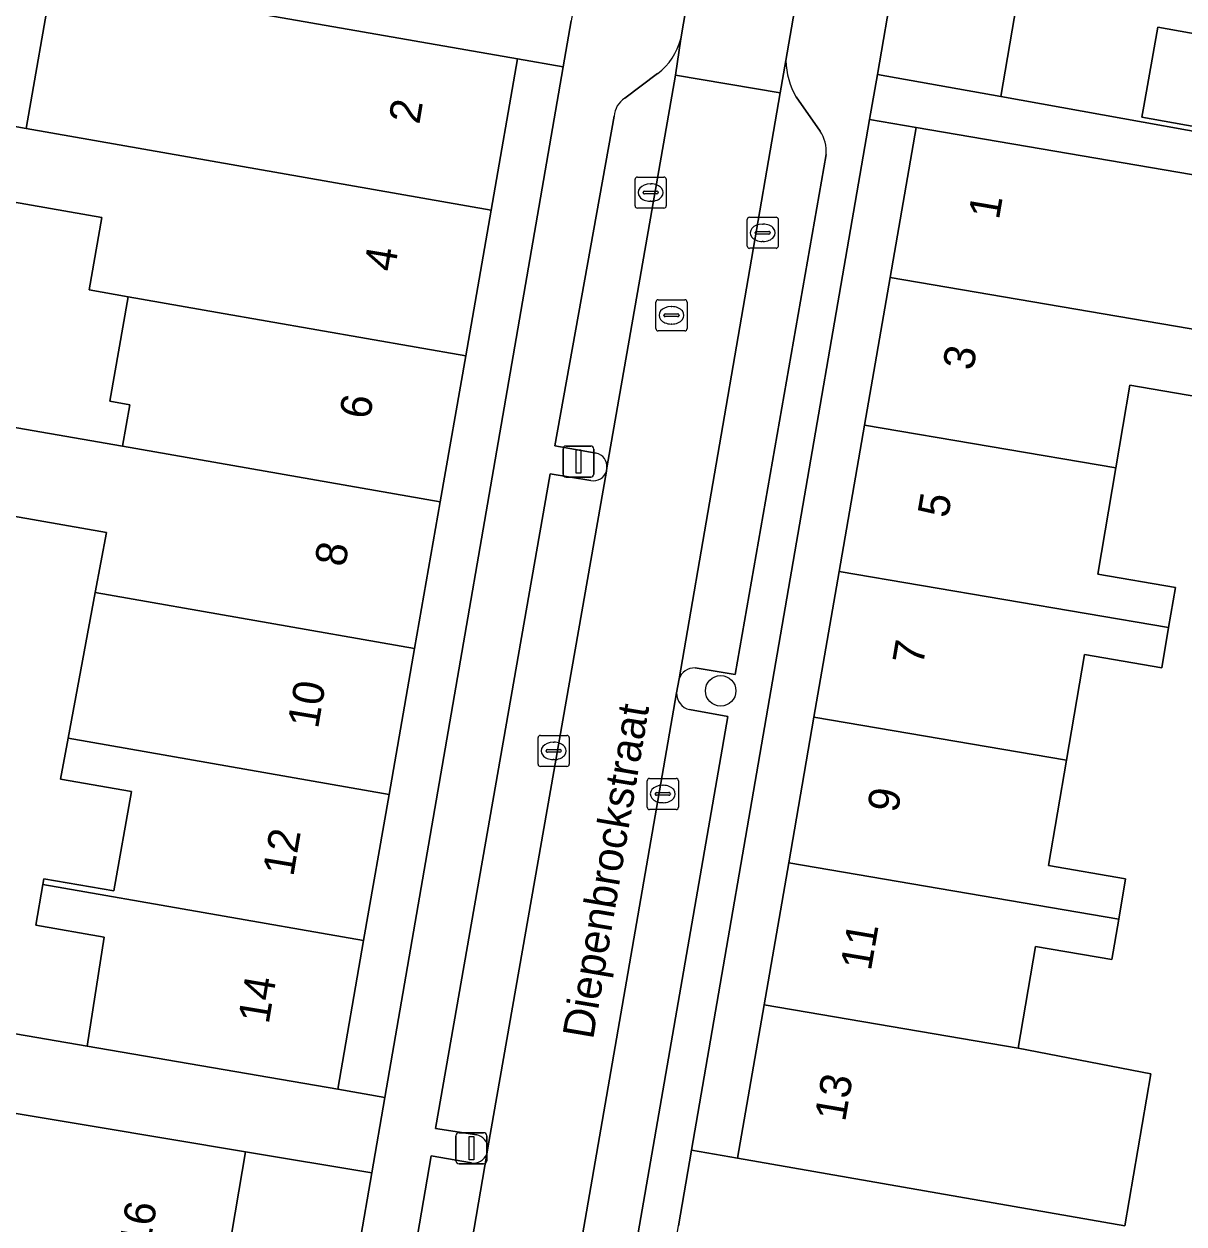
# Model space of a CAD drawing. Extents: x 159817 to 160765, y 380688 to 381638.
# Drawn here: x 160056.25 to 160093.49, y 381015.09 to 381053.63 of the extents above; entities that cross this region are included whole.
import ezdxf

# ---------------------------------------------------------------- set-up
doc = ezdxf.new("R2010")
doc.units = 0
for name, color, linetype in [('IMGEO_Boom', 7, 'Continuous'), ('IMGEO_Erf', 7, 'Continuous'), ('IMGEO_Kolk', 7, 'Continuous'), ('IMGEO_Lichtmast', 7, 'Continuous'), ('IMGEO_Openbare_ruimte_label', 7, 'Continuous'), ('IMGEO_Pand', 7, 'Continuous'), ('IMGEO_Pand_nummerreeks', 7, 'Continuous'), ('IMGEO_Parkeervlak_open', 7, 'Continuous'), ('IMGEO_Rijbaan_lokaal_open', 7, 'Continuous'), ('IMGEO_Rioolput', 7, 'Continuous'), ('IMGEO_Voetpad_open', 7, 'Continuous')]:
    doc.layers.add(name, color=color, linetype=linetype)

msp = doc.modelspace()

# ---------------------------------------------------------------- linework, layer by layer
at = {"layer": 'IMGEO_Boom'}
msp.add_circle((160078.611, 381032.214), 0.489, dxfattribs=at)
at = {"layer": 'IMGEO_Erf'}
for points in [[(160115.361, 381048.398), (160109.818, 381050.091), (160110.788, 381053.267), (160110.466, 381053.365), (160107.708, 381054.207), (160104.956, 381055.047), (160106.311, 381059.484), (160100.802, 381061.166), (160095.297, 381062.848), (160090.25, 381064.389), (160088.389, 381058.292), (160084.839, 381058.926), (160084.153, 381054.951), (160088.113, 381054.245), (160087.607, 381051.297), (160108.727, 381047.486), (160107.38, 381040.022), (160124.468, 381037.113)], [(160054.453, 381050.602), (160056.31, 381050.276), (160057.162, 381055.128)], [(160055.772, 381040.707), (160059.406, 381040.069), (160059.64, 381041.4), (160058.996, 381041.513), (160059.585, 381044.869), (160058.334, 381045.088), (160058.742, 381047.417), (160054.039, 381048.242)], [(160093.933, 381041.655), (160091.748, 381042.027), (160091.296, 381039.378), (160090.714, 381035.962), (160093.211, 381035.536), (160092.991, 381034.245), (160092.771, 381032.954), (160090.291, 381033.377), (160089.714, 381029.988), (160089.137, 381026.6), (160091.609, 381026.179), (160091.388, 381024.884), (160091.168, 381023.59), (160088.723, 381024.007), (160088.165, 381020.736), (160092.418, 381019.918), (160091.584, 381015.034)], [(160039.983, 381023.946), (160058.277, 381020.801), (160058.824, 381024.301), (160056.62, 381024.687), (160056.851, 381025.999), (160056.883, 381026.181), (160059.134, 381025.787), (160059.693, 381028.978), (160057.412, 381029.377), (160057.658, 381030.691), (160058.534, 381035.371), (160058.895, 381037.299), (160055.285, 381037.932)]]:
    msp.add_lwpolyline(points, dxfattribs=at)
for points in [[(160096.801, 381050.176), (160096.737, 381049.818), (160092.131, 381050.637), (160092.195, 381050.995), (160092.646, 381053.526), (160097.252, 381052.707)], [(160073.553, 381052.256), (160072.09, 381052.509), (160071.243, 381047.656), (160070.425, 381042.968), (160069.607, 381038.28), (160068.785, 381033.573), (160067.967, 381028.883), (160067.148, 381024.193), (160066.315, 381019.419), (160067.829, 381019.157)], [(160082.417, 381036.045), (160083.231, 381040.751), (160084.052, 381045.489), (160084.885, 381050.303), (160083.394, 381050.561), (160077.673, 381017.461), (160079.155, 381017.205), (160080.007, 381022.125), (160080.797, 381026.687), (160081.607, 381031.368)], [(160067.41, 381016.732), (160063.36, 381017.41), (160062.374, 381011.597), (160061.418, 381005.959), (160060.461, 381000.318), (160060.407, 381000), (160059.475, 380994.503), (160063.446, 380993.816), (160063.448, 380993.829)]]:
    msp.add_lwpolyline(points, close=True, dxfattribs=at)
at = {"layer": 'IMGEO_Kolk'}
for p, q in [((160075.862, 381047.79), (160075.862, 381048.642)), ((160075.937, 381048.716), (160076.789, 381048.716)), ((160076.35, 381048.496), (160076.375, 381048.496)), ((160076.863, 381048.642), (160076.863, 381047.79)), ((160076.121, 381048.21), (160076.121, 381048.222)), ((160076.559, 381048.173), (160076.161, 381048.173)), ((160076.164, 381048.259), (160076.562, 381048.259)), ((160076.605, 381048.222), (160076.605, 381048.21)), ((160076.789, 381047.716), (160075.937, 381047.716)), ((160076.373, 381047.936), (160076.348, 381047.936)), ((160079.461, 381046.5), (160079.461, 381047.352)), ((160079.536, 381047.426), (160080.388, 381047.426)), ((160080.462, 381047.352), (160080.462, 381046.5)), ((160079.72, 381046.92), (160079.72, 381046.932)), ((160079.763, 381046.969), (160080.161, 381046.969)), ((160079.949, 381047.206), (160079.974, 381047.206)), ((160080.204, 381046.932), (160080.204, 381046.92)), ((160080.158, 381046.883), (160079.76, 381046.883)), ((160079.972, 381046.646), (160079.947, 381046.646)), ((160080.388, 381046.426), (160079.536, 381046.426)), ((160072.823, 381030.784), (160073.675, 381030.784)), ((160072.748, 381029.858), (160072.748, 381030.71)), ((160073.236, 381030.564), (160073.261, 381030.564)), ((160073.749, 381030.71), (160073.749, 381029.858)), ((160073.007, 381030.278), (160073.007, 381030.29)), ((160073.445, 381030.241), (160073.047, 381030.241)), ((160073.05, 381030.327), (160073.448, 381030.327)), ((160073.259, 381030.004), (160073.234, 381030.004)), ((160073.491, 381030.29), (160073.491, 381030.278)), ((160073.675, 381029.784), (160072.823, 381029.784)), ((160076.252, 381028.476), (160076.252, 381029.328)), ((160076.327, 381029.402), (160077.179, 381029.402)), ((160076.74, 381029.182), (160076.765, 381029.182)), ((160077.253, 381029.328), (160077.253, 381028.476)), ((160076.511, 381028.896), (160076.511, 381028.908)), ((160076.949, 381028.859), (160076.551, 381028.859)), ((160076.554, 381028.945), (160076.952, 381028.945)), ((160076.995, 381028.908), (160076.995, 381028.896)), ((160076.763, 381028.622), (160076.738, 381028.622)), ((160077.179, 381028.402), (160076.327, 381028.402))]:
    msp.add_line(p, q, dxfattribs=at)
for points in [[(160075.862, 381047.79), (160075.862, 381048.642)], [(160075.937, 381048.716), (160076.789, 381048.716)], [(160076.863, 381048.642), (160076.863, 381047.79)], [(160076.789, 381047.716), (160075.937, 381047.716)], [(160079.461, 381046.5), (160079.461, 381047.352)], [(160079.536, 381047.426), (160080.388, 381047.426)], [(160080.462, 381047.352), (160080.462, 381046.5)], [(160080.388, 381046.426), (160079.536, 381046.426)], [(160072.823, 381030.784), (160073.675, 381030.784)], [(160072.748, 381029.858), (160072.748, 381030.71)], [(160073.749, 381030.71), (160073.749, 381029.858)], [(160073.675, 381029.784), (160072.823, 381029.784)], [(160076.252, 381028.476), (160076.252, 381029.328)], [(160076.327, 381029.402), (160077.179, 381029.402)], [(160077.253, 381029.328), (160077.253, 381028.476)], [(160077.179, 381028.402), (160076.327, 381028.402)]]:
    msp.add_lwpolyline(points, dxfattribs=at)
for centre, radius, start, end in [((160075.939, 381048.64), 0.0765, 91.552, 178.448), ((160075.939, 381048.64), 0.0765, 91.552, 178.448), ((160076.787, 381048.64), 0.0765, 1.552, 88.448), ((160076.787, 381048.64), 0.0765, 1.552, 88.448), ((160076.161, 381048.219), 0.0403, 85.8775, 175.7526), ((160076.158, 381048.209), 0.0366, 178.938, 274.7102), ((160076.562, 381048.216), 0.043, 264.8664, 352.4533), ((160076.566, 381048.221), 0.0386, 1.7309, 96.639), ((160075.939, 381047.792), 0.0765, 181.552, 268.448), ((160075.939, 381047.792), 0.0765, 181.552, 268.448), ((160076.787, 381047.792), 0.0765, 271.552, 358.448), ((160076.787, 381047.792), 0.0765, 271.552, 358.448), ((160079.538, 381047.35), 0.0765, 91.552, 178.448), ((160079.538, 381047.35), 0.0765, 91.552, 178.448), ((160080.386, 381047.35), 0.0765, 1.552, 88.448), ((160080.386, 381047.35), 0.0765, 1.552, 88.448), ((160079.76, 381046.929), 0.0403, 85.8775, 175.7526), ((160079.757, 381046.919), 0.0366, 178.938, 274.7102), ((160080.161, 381046.926), 0.043, 264.8664, 352.4533), ((160080.165, 381046.931), 0.0386, 1.7309, 96.639), ((160079.538, 381046.502), 0.0765, 181.552, 268.448), ((160079.538, 381046.502), 0.0765, 181.552, 268.448), ((160080.386, 381046.502), 0.0765, 271.552, 358.448), ((160080.386, 381046.502), 0.0765, 271.552, 358.448), ((160072.825, 381030.708), 0.0765, 91.552, 178.448), ((160072.825, 381030.708), 0.0765, 91.552, 178.448), ((160073.673, 381030.708), 0.0765, 1.552, 88.448), ((160073.673, 381030.708), 0.0765, 1.552, 88.448), ((160073.047, 381030.287), 0.0403, 85.8775, 175.7526), ((160073.044, 381030.277), 0.0366, 178.938, 274.7102), ((160073.448, 381030.284), 0.043, 264.8664, 352.4533), ((160073.452, 381030.289), 0.0386, 1.7309, 96.639), ((160072.825, 381029.86), 0.0765, 181.552, 268.448), ((160072.825, 381029.86), 0.0765, 181.552, 268.448), ((160073.673, 381029.86), 0.0765, 271.552, 358.448), ((160073.673, 381029.86), 0.0765, 271.552, 358.448), ((160076.329, 381029.326), 0.0765, 91.552, 178.448), ((160076.329, 381029.326), 0.0765, 91.552, 178.448), ((160077.177, 381029.326), 0.0765, 1.552, 88.448), ((160077.177, 381029.326), 0.0765, 1.552, 88.448), ((160076.551, 381028.905), 0.0403, 85.8775, 175.7526), ((160076.548, 381028.895), 0.0366, 178.938, 274.7102), ((160076.952, 381028.902), 0.043, 264.8664, 352.4533), ((160076.956, 381028.907), 0.0386, 1.7309, 96.639), ((160076.329, 381028.478), 0.0765, 181.552, 268.448), ((160076.329, 381028.478), 0.0765, 181.552, 268.448), ((160077.177, 381028.478), 0.0765, 271.552, 358.448), ((160077.177, 381028.478), 0.0765, 271.552, 358.448)]:
    msp.add_arc(centre, radius, start, end, dxfattribs=at)
for centre, major_axis, ratio, start_param, end_param in [((160076.349, 381048.216), (-0.387, 0.002), 0.722429, 4.712389, 7.853982), ((160076.374, 381048.216), (-0.39, 0.002), 0.717154, 1.570796, 4.712389), ((160079.948, 381046.926), (-0.387, 0.002), 0.722429, 4.712389, 7.853982), ((160079.973, 381046.926), (-0.39, 0.002), 0.717154, 1.570796, 4.712389), ((160073.235, 381030.284), (-0.387, 0.002), 0.722429, 4.712389, 7.853982), ((160073.26, 381030.284), (-0.39, 0.002), 0.717154, 1.570796, 4.712389), ((160076.739, 381028.902), (-0.387, 0.002), 0.722429, 4.712389, 7.853982), ((160076.764, 381028.902), (-0.39, 0.002), 0.717154, 1.570796, 4.712389)]:
    msp.add_ellipse(centre, major_axis=major_axis, ratio=ratio, start_param=start_param, end_param=end_param, dxfattribs=at)
at = {"layer": 'IMGEO_Lichtmast'}
for p, q in [((160073.55, 381039.176), (160073.55, 381039.976)), ((160073.55, 381039.976), (160073.55, 381039.176)), ((160073.65, 381040.076), (160074.44, 381040.076)), ((160074.44, 381040.076), (160073.65, 381040.076)), ((160074.54, 381039.976), (160074.54, 381039.176)), ((160074.54, 381039.176), (160074.54, 381039.976)), ((160074.44, 381039.076), (160073.65, 381039.076)), ((160073.65, 381039.076), (160074.44, 381039.076)), ((160070.212, 381018.021), (160071.002, 381018.021)), ((160071.002, 381018.021), (160070.212, 381018.021)), ((160070.112, 381017.121), (160070.112, 381017.921)), ((160070.112, 381017.921), (160070.112, 381017.121)), ((160071.102, 381017.921), (160071.102, 381017.121)), ((160071.102, 381017.121), (160071.102, 381017.921)), ((160071.002, 381017.021), (160070.212, 381017.021)), ((160070.212, 381017.021), (160071.002, 381017.021))]:
    msp.add_line(p, q, dxfattribs=at)
for points in [[(160073.97, 381039.951), (160074.12, 381039.951), (160074.12, 381039.201), (160073.97, 381039.201), (160073.97, 381039.951)], [(160070.532, 381017.896), (160070.682, 381017.896), (160070.682, 381017.146), (160070.532, 381017.146), (160070.532, 381017.896)]]:
    msp.add_lwpolyline(points, dxfattribs=at)
for centre, start, end in [((160073.65, 381039.976), 90, 180), ((160073.65, 381039.976), 90, 180), ((160074.44, 381039.976), 0, 90), ((160074.44, 381039.976), 360, 90), ((160073.65, 381039.176), 180, 270), ((160073.65, 381039.176), 180, 270), ((160074.44, 381039.176), 270, 0), ((160074.44, 381039.176), 270, 0), ((160070.212, 381017.921), 90, 180), ((160070.212, 381017.921), 90, 180), ((160071.002, 381017.921), 0, 90), ((160071.002, 381017.921), 360, 90), ((160070.212, 381017.121), 180, 270), ((160070.212, 381017.121), 180, 270), ((160071.002, 381017.121), 270, 0), ((160071.002, 381017.121), 270, 0)]:
    msp.add_arc(centre, 0.1, start, end, dxfattribs=at)
at = {"layer": 'IMGEO_Pand'}
for points in [[(160071.243, 381047.656), (160072.09, 381052.509), (160057.162, 381055.128), (160056.31, 381050.276)], [(160084.153, 381054.951), (160083.645, 381052.012), (160087.607, 381051.297), (160088.113, 381054.245)], [(160097.252, 381052.707), (160092.646, 381053.526), (160092.195, 381050.995), (160092.131, 381050.637), (160096.737, 381049.818), (160096.801, 381050.176)], [(160071.243, 381047.656), (160056.31, 381050.276), (160054.453, 381050.602), (160054.039, 381048.242), (160058.742, 381047.417), (160058.334, 381045.088), (160059.585, 381044.869), (160062.462, 381044.365), (160070.425, 381042.968)], [(160096.862, 381048.262), (160084.885, 381050.303), (160084.052, 381045.489), (160093.648, 381043.855), (160094.289, 381043.746), (160094.567, 381043.699), (160096.043, 381043.448), (160096.268, 381044.772)], [(160094.289, 381043.746), (160093.648, 381043.855), (160084.052, 381045.489), (160083.231, 381040.751), (160091.296, 381039.378), (160091.748, 381042.027), (160093.933, 381041.655), (160094.064, 381042.423)], [(160070.425, 381042.968), (160062.462, 381044.365), (160059.585, 381044.869), (160058.996, 381041.513), (160059.64, 381041.4), (160059.406, 381040.069), (160069.607, 381038.28)], [(160082.417, 381036.045), (160092.991, 381034.245), (160093.211, 381035.536), (160090.714, 381035.962), (160091.296, 381039.378), (160083.231, 381040.751)], [(160069.607, 381038.28), (160059.406, 381040.069), (160055.772, 381040.707), (160055.285, 381037.932), (160058.895, 381037.299), (160058.534, 381035.371), (160068.785, 381033.573)], [(160082.417, 381036.045), (160081.607, 381031.368), (160089.714, 381029.988), (160090.291, 381033.377), (160092.771, 381032.954), (160092.991, 381034.245)], [(160067.967, 381028.883), (160068.785, 381033.573), (160058.534, 381035.371), (160057.658, 381030.691)], [(160081.607, 381031.368), (160080.797, 381026.687), (160091.388, 381024.884), (160091.609, 381026.179), (160089.137, 381026.6), (160089.714, 381029.988)], [(160067.967, 381028.883), (160057.658, 381030.691), (160057.412, 381029.377), (160059.693, 381028.978), (160059.134, 381025.787), (160056.883, 381026.181), (160056.851, 381025.999), (160067.148, 381024.193)], [(160080.007, 381022.125), (160088.165, 381020.736), (160088.723, 381024.007), (160091.168, 381023.59), (160091.388, 381024.884), (160080.797, 381026.687)], [(160056.851, 381025.999), (160056.62, 381024.687), (160058.824, 381024.301), (160058.277, 381020.801), (160066.315, 381019.419), (160067.148, 381024.193)], [(160080.007, 381022.125), (160079.155, 381017.205), (160091.584, 381015.034), (160092.418, 381019.918), (160088.165, 381020.736)], [(160063.36, 381017.41), (160058.429, 381018.236), (160055.995, 381018.643), (160052.072, 381019.3), (160051.101, 381013.5), (160051.294, 381013.468), (160055.01, 381012.846), (160062.374, 381011.597)]]:
    msp.add_lwpolyline(points, close=True, dxfattribs=at)
at = {"layer": 'IMGEO_Parkeervlak_open'}
for points in [[(160074.959, 381039.376), (160077.158, 381051.988), (160077.328, 381053.154)], [(160080.708, 381052.456), (160080.523, 381051.422), (160077.274, 381032.602)], [(160076.588, 381052.044), (160075.531, 381051.247)], [(160081.801, 381050.19), (160081.039, 381051.286)], [(160075.189, 381050.668), (160073.29, 381040.086), (160074.613, 381039.846)], [(160077.788, 381032.952), (160079.075, 381032.743), (160081.995, 381049.438)], [(160071.138, 381017.541), (160074.947, 381039.266)], [(160074.444, 381038.965), (160073.132, 381039.185), (160069.458, 381018.16), (160070.779, 381017.951)], [(160077.196, 381032.149), (160071.144, 380997.268), (160071.821, 380997.907), (160072.883, 380998.683)], [(160074.7, 381010.007), (160075.119, 381009.935), (160078.839, 381031.395), (160077.614, 381031.614)], [(160070.612, 381017.05), (160069.318, 381017.277), (160066.442, 381000.494)], [(160066.605, 380999.748), (160067.332, 380998.713), (160067.764, 380997.82), (160071.1, 381017.328)]]:
    msp.add_lwpolyline(points, dxfattribs=at)
for centre, radius, start, end in [((160075.382, 381053.65), 2.009, 306.9143, 345.7056), ((160083.069, 381052.492), 2.362, 180.878, 210.7151), ((160075.941, 381050.614), 0.754, 122.939, 175.9226), ((160080.86, 381049.546), 1.14, 354.556, 34.3754), ((160074.528, 381039.421), 0.433, 354.0215, 78.6973), ((160074.521, 381039.408), 0.449, 260.1891, 341.6043), ((160077.777, 381032.416), 0.536, 88.8293, 159.6753), ((160077.717, 381032.125), 0.521, 177.3549, 258.6467), ((160070.67, 381017.493), 0.471, 5.8557, 76.5557), ((160070.66, 381017.533), 0.485, 264.2933, 335.0446)]:
    msp.add_arc(centre, radius, start, end, dxfattribs=at)
at = {"layer": 'IMGEO_Rijbaan_lokaal_open'}
for points in [[(160081.495, 381057.035), (160081.719, 381058.441), (160078.328, 381059.009), (160077.328, 381053.154), (160077.158, 381051.988), (160080.523, 381051.422), (160080.708, 381052.456)], [(160067.764, 380997.82), (160071.144, 380997.268), (160077.196, 381032.149), (160077.274, 381032.602), (160080.523, 381051.422), (160077.158, 381051.988), (160074.959, 381039.376), (160074.947, 381039.266), (160071.138, 381017.541), (160071.1, 381017.328)]]:
    msp.add_lwpolyline(points, close=True, dxfattribs=at)
at = {"layer": 'IMGEO_Rioolput'}
for p, q in [((160076.531, 381043.849), (160076.531, 381044.701)), ((160076.606, 381044.775), (160077.458, 381044.775)), ((160077.532, 381044.701), (160077.532, 381043.849)), ((160076.79, 381044.269), (160076.79, 381044.281)), ((160077.228, 381044.232), (160076.83, 381044.232)), ((160076.833, 381044.318), (160077.231, 381044.318)), ((160077.019, 381044.555), (160077.044, 381044.555)), ((160077.274, 381044.281), (160077.274, 381044.269)), ((160077.042, 381043.995), (160077.017, 381043.995)), ((160077.458, 381043.775), (160076.606, 381043.775))]:
    msp.add_line(p, q, dxfattribs=at)
for points in [[(160076.531, 381043.849), (160076.531, 381044.701)], [(160076.606, 381044.775), (160077.458, 381044.775)], [(160077.532, 381044.701), (160077.532, 381043.849)], [(160077.458, 381043.775), (160076.606, 381043.775)]]:
    msp.add_lwpolyline(points, dxfattribs=at)
for centre, radius, start, end in [((160076.608, 381044.699), 0.0765, 91.552, 178.448), ((160076.608, 381044.699), 0.0765, 91.552, 178.448), ((160077.456, 381044.699), 0.0765, 1.552, 88.448), ((160077.456, 381044.699), 0.0765, 1.552, 88.448), ((160076.83, 381044.278), 0.0403, 85.8775, 175.7526), ((160076.827, 381044.268), 0.0366, 178.938, 274.7102), ((160077.231, 381044.275), 0.043, 264.8664, 352.4533), ((160077.235, 381044.28), 0.0386, 1.7309, 96.639), ((160076.608, 381043.851), 0.0765, 181.552, 268.448), ((160076.608, 381043.851), 0.0765, 181.552, 268.448), ((160077.456, 381043.851), 0.0765, 271.552, 358.448), ((160077.456, 381043.851), 0.0765, 271.552, 358.448)]:
    msp.add_arc(centre, radius, start, end, dxfattribs=at)
for centre, major_axis, ratio, start_param, end_param in [((160077.018, 381044.275), (-0.387, 0.002), 0.722429, 4.712389, 7.853982), ((160077.043, 381044.275), (-0.39, 0.002), 0.717154, 1.570796, 4.712389)]:
    msp.add_ellipse(centre, major_axis=major_axis, ratio=ratio, start_param=start_param, end_param=end_param, dxfattribs=at)
at = {"layer": 'IMGEO_Voetpad_open'}
for points in [[(160077.328, 381053.154), (160078.328, 381059.009), (160080.894, 381073.814), (160081.502, 381076.351), (160081.721, 381077.971)], [(160078.846, 381076.807), (160078.535, 381075.782), (160076.333, 381068.599), (160075.835, 381065.671), (160074.905, 381059.778), (160073.809, 381053.735), (160073.553, 381052.256), (160067.829, 381019.157), (160067.41, 381016.732), (160063.448, 380993.829), (160063.446, 380993.816), (160063.025, 380991.38), (160062.205, 380986.636), (160063.991, 380986.313), (160064.876, 380991.461), (160066.593, 380991.159), (160066.749, 380992.044), (160065.042, 380992.35), (160065.946, 380997.56), (160067.669, 380997.255), (160067.68, 380997.394), (160067.764, 380997.82), (160067.332, 380998.713), (160066.605, 380999.748)], [(160072.883, 380998.683), (160071.821, 380997.907), (160071.144, 380997.268), (160071.068, 380996.826), (160071.015, 380996.613), (160072.911, 380996.288), (160072.017, 380991.104), (160070.143, 380991.418), (160069.986, 380990.517), (160071.858, 380990.211), (160070.944, 380985.03), (160072.035, 380984.841), (160072.855, 380989.586), (160073.295, 380992.135), (160077.254, 381015.036), (160077.673, 381017.461), (160083.394, 381050.561), (160083.645, 381052.012), (160084.153, 381054.951), (160084.839, 381058.926), (160086.136, 381066.392), (160086.933, 381069.026), (160088.387, 381073.887)], [(160081.495, 381057.035), (160080.708, 381052.456)], [(160057.162, 381055.128), (160072.09, 381052.509), (160073.553, 381052.256), (160073.809, 381053.735)], [(160075.531, 381051.247), (160076.588, 381052.044)], [(160108.727, 381047.486), (160087.607, 381051.297), (160083.645, 381052.012), (160083.394, 381050.561), (160084.885, 381050.303), (160096.862, 381048.262)], [(160081.039, 381051.286), (160081.801, 381050.19)], [(160074.613, 381039.846), (160073.29, 381040.086), (160075.189, 381050.668)], [(160081.995, 381049.438), (160079.075, 381032.743), (160077.788, 381032.952)], [(160074.947, 381039.266), (160074.959, 381039.376)], [(160070.779, 381017.951), (160069.458, 381018.16), (160073.132, 381039.185), (160074.444, 381038.965)], [(160077.274, 381032.602), (160077.196, 381032.149)], [(160077.614, 381031.614), (160078.839, 381031.395), (160075.119, 381009.935), (160074.7, 381010.007)], [(160055.995, 381018.643), (160058.429, 381018.236), (160063.36, 381017.41), (160067.41, 381016.732), (160067.829, 381019.157), (160066.315, 381019.419), (160058.277, 381020.801), (160039.983, 381023.946)], [(160066.442, 381000.494), (160069.318, 381017.277), (160070.612, 381017.05)], [(160071.1, 381017.328), (160071.138, 381017.541)], [(160091.584, 381015.034), (160079.155, 381017.205), (160077.673, 381017.461), (160077.254, 381015.036)]]:
    msp.add_lwpolyline(points, dxfattribs=at)
for centre, radius, start, end in [((160075.382, 381053.65), 2.009, 306.9143, 345.7056), ((160083.069, 381052.492), 2.362, 180.878, 210.7151), ((160075.941, 381050.614), 0.754, 122.939, 175.9226), ((160080.86, 381049.546), 1.14, 354.556, 34.3754), ((160074.528, 381039.421), 0.433, 354.0215, 78.6973), ((160074.521, 381039.408), 0.449, 260.1891, 341.6043), ((160077.777, 381032.416), 0.536, 88.8293, 159.6753), ((160077.717, 381032.125), 0.521, 177.3549, 258.6467), ((160070.67, 381017.493), 0.471, 5.8557, 76.5557), ((160070.66, 381017.533), 0.485, 264.2933, 335.0446)]:
    msp.add_arc(centre, radius, start, end, dxfattribs=at)

# ---------------------------------------------------------------- texts
at = {"layer": 'IMGEO_Openbare_ruimte_label'}
msp.add_text('Diepenbrockstraat', height=1, rotation=80.4435, dxfattribs=at).set_placement((160074.514, 381020.994))
at = {"layer": 'IMGEO_Pand_nummerreeks'}
for s, rotation, p in [('2', 80.4976, (160068.934, 381050.385)), ('1', 80.3287, (160087.543, 381047.321)), ('4', 80.4948, (160068.14, 381045.646)), ('3', 80.3287, (160086.716, 381042.475)), ('6', 80.4948, (160067.347, 381040.905)), ('5', 80.3315, (160085.909, 381037.74)), ('8', 80.4976, (160066.554, 381036.168)), ('7', 80.3315, (160085.103, 381033.006)), ('10', 80.4976, (160065.685, 381030.972)), ('9', 80.3315, (160084.296, 381028.272)), ('12', 80.4976, (160064.89, 381026.225)), ('11', 80.3315, (160083.433, 381023.195)), ('14', 80.4976, (160064.098, 381021.487)), ('13', 80.3315, (160082.606, 381018.349)), ('16', 80.3745, (160060.27, 381014.258))]:
    msp.add_text(s, height=1, rotation=rotation, dxfattribs=at).set_placement(p)

doc.saveas('drawing.dxf')
